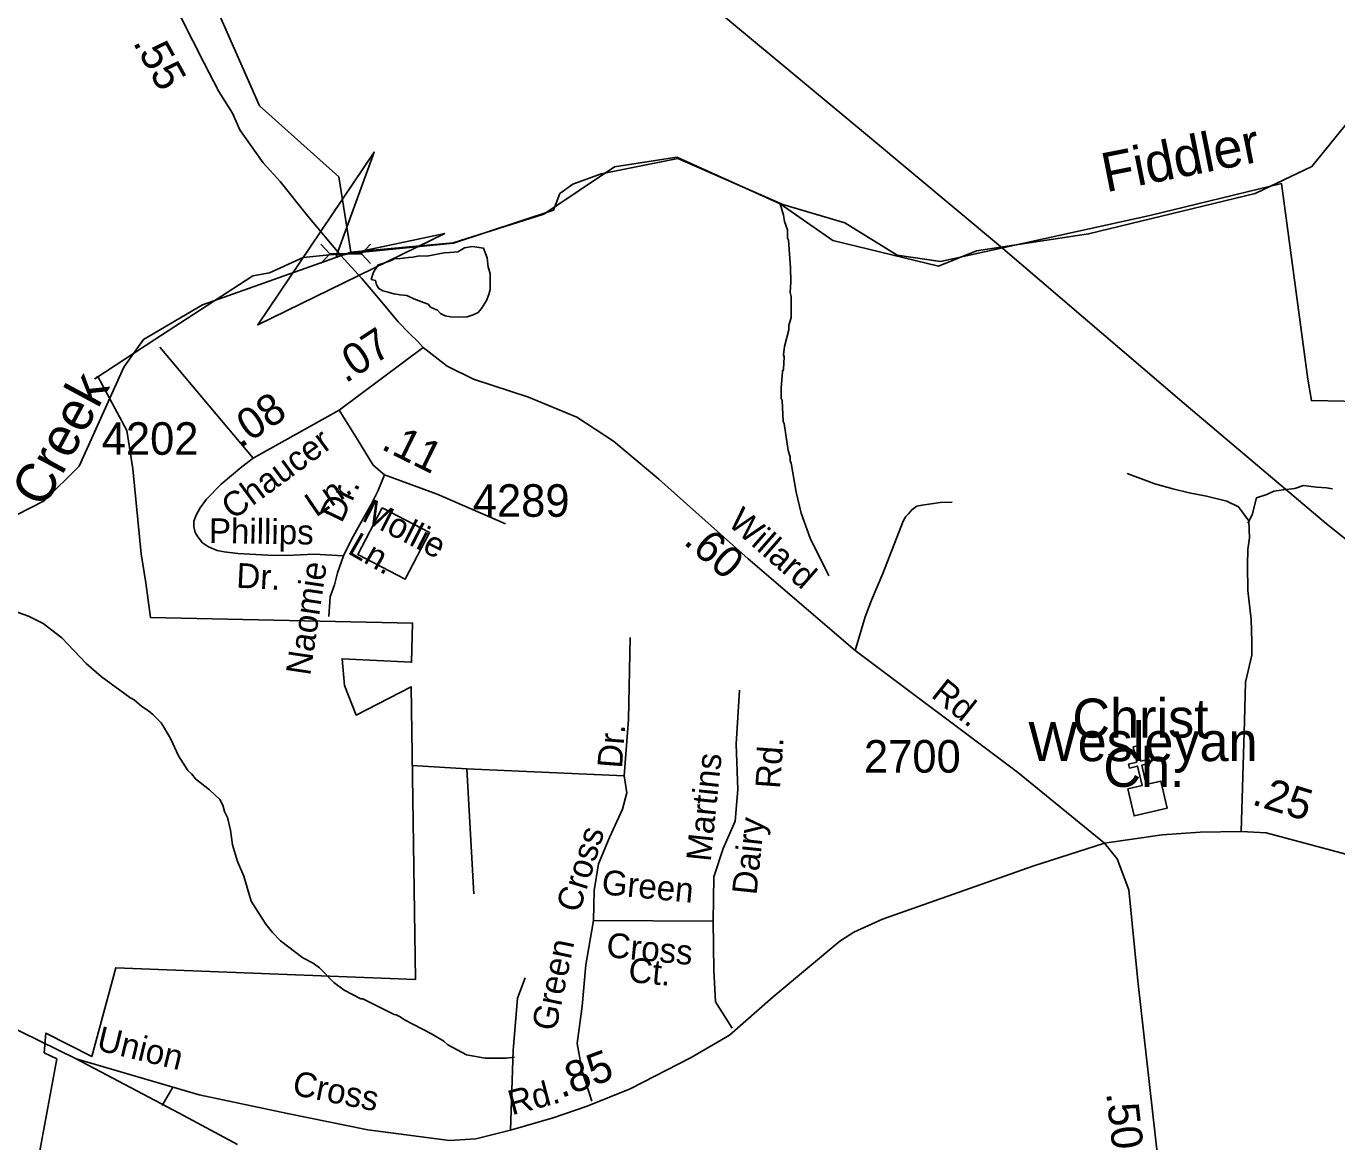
# Model space of a CAD drawing. Extents: x 1547597 to 1699558, y 810033 to 920809.
# Drawn here: x 1647605 to 1652640, y 836791 to 841075 of the extents above; entities that cross this region are included whole.
import ezdxf

# ---------------------------------------------------------------- set-up
doc = ezdxf.new("R2010")
doc.units = 0
for name, color, linetype in [('Exist Boundary Political City Limit New', 7, 'Continuous'), ('Exist Cultural Church CELL', 7, 'Continuous'), ('Exist Cultural Church Label', 7, 'Continuous'), ('Exist Hydrographic Creek Single Shore', 7, 'Continuous'), ('Exist Hydrographic Creek Single Shore Label', 7, 'Continuous'), ('Exist Hydrographic Misc Water Feature', 7, 'Continuous'), ('Exist Road Non-System Type 51', 7, 'Continuous'), ('Exist Road Non-System Type 51 Label', 7, 'Continuous'), ('Exist Road Primary NC Attributed', 7, 'Continuous'), ('Exist Road Secondary Mileage Hundredths English Label', 7, 'Continuous'), ('Exist Road Secondary Structure Culvert Attributed CELL', 7, 'Continuous'), ('Exist Road Secondary Structure Culvert CELL', 7, 'Continuous'), ('Exist Road Secondary Type 51 Attributed', 7, 'Continuous'), ('Exist Road Secondary Type 51 Label', 7, 'Continuous'), ('Exist Road Secondary Type 51 Number Label', 7, 'Continuous'), ('Exist Utilities Electrical Transmission Line', 7, 'Continuous'), ('Map Preparation Boundary City Limit Buffer Line', 7, 'Continuous')]:
    doc.layers.add(name, color=color, linetype=linetype)

msp = doc.modelspace()

# ---------------------------------------------------------------- linework, layer by layer
at = {"layer": 'Exist Boundary Political City Limit New'}
for points in [[(1652792.8, 839633), (1652542.7, 839637.4), (1652529.4, 839720.3), (1652428, 840471), (1651922.2, 840348.7), (1651117.7, 840171.9), (1650950.7, 840195.3), (1650750, 840320), (1650511.9, 840390.9), (1650109, 840566.7), (1649813.8, 840508.7), (1649705.2, 840469), (1649655.8, 840432.3), (1649631, 840368.5), (1649247.2, 840242.2), (1648845.5, 840201.9), (1648770.1, 840197.7), (1648669.7, 840187), (1648539.5, 840127.8), (1648475.5, 840116), (1648099.3, 839871.8), (1647868.6, 839721.5), (1647880.4, 839729.5), (1647992.2, 839522.5), (1648015.3, 839376), (1648047.4, 839048.4), (1648064.4, 838937.6), (1648083.2, 838804)], [(1648972.9, 839225.1), (1649155, 839130.7), (1649061.1, 838951.2), (1648878.8, 839046.3), (1648972.9, 839225.1)], [(1648972.9, 839225.1), (1649155, 839130.7), (1649061.1, 838951.2), (1648878.8, 839046.3), (1648972.9, 839225.1)], [(1648083.2, 838804), (1649089.5, 838782.8), (1649086, 838632.6), (1648818.7, 838646.3), (1648828.2, 838542.8), (1648872.9, 838429.9), (1649083.7, 838538.5), (1649100.6, 837414.4), (1647949, 837459.7), (1647856.9, 837119.1), (1647680.7, 837208.8), (1647674.3, 837133), (1647722.4, 837109.6), (1647614.4, 836521.1)]]:
    msp.add_lwpolyline(points, dxfattribs=at)
at = {"layer": 'Exist Cultural Church CELL'}
msp.add_lwpolyline([(1651837.2, 838146.4), (1651892.6, 838159.6), (1651875.1, 838233.7), (1651843.9, 838226.3), (1651840.3, 838241.9), (1651871.4, 838249.2), (1651857.6, 838307.8), (1651873.2, 838311.4), (1651887, 838252.9), (1651918.1, 838260.3), (1651921.8, 838244.7), (1651890.7, 838237.4), (1651908.2, 838163.3), (1651964.3, 838176.4), (1651988.8, 838072.8), (1651861.7, 838042.8)], close=True, dxfattribs=at)
at = {"layer": 'Exist Hydrographic Creek Single Shore'}
for points in [[(1648852.1, 840207.4), (1648806.2, 840497.2), (1648501.2, 840769.2), (1648111.1, 841656.9), (1648010.6, 841690.2), (1647831.6, 841703), (1647670.9, 841617.1), (1647477.1, 841747.7), (1647230.9, 841939.6), (1647065.8, 841933.6), (1646966.8, 842011), (1646901.6, 842134.8), (1646885.7, 842282), (1646937.1, 842462), (1646913.3, 842725.3)], [(1648852.1, 840207.4), (1649245.5, 840243.8), (1649593.7, 840352.7), (1649865.2, 840534.7), (1650105.4, 840572.2), (1650501.3, 840392.4), (1650704.1, 840251.9), (1651110.5, 840153.5), (1651256, 840212.4), (1651686.4, 840277.5), (1652327, 840433), (1652544.9, 840536.9), (1652936.3, 841018.6)], [(1646318.1, 838128.4), (1646465.1, 838516.1), (1646574.1, 838625.5), (1646927.1, 838871), (1647674.1, 839253.1), (1647809.1, 839385), (1647980.1, 839765.5), (1648056.1, 839872.3), (1648283.1, 840005.5), (1648852.1, 840207.4)]]:
    msp.add_lwpolyline(points, dxfattribs=at)
at = {"layer": 'Exist Hydrographic Misc Water Feature'}
for points in [[(1650688.5, 838964.7), (1650617.6, 839109.2), (1650582.3, 839205.4), (1650562.8, 839285.5), (1650543.7, 839397.5), (1650539.8, 839405.6), (1650539.9, 839421.6), (1650532, 839445.6), (1650516.8, 839549.6), (1650512.8, 839557.7), (1650509.4, 839637.6), (1650505.4, 839645.6), (1650505.7, 839685.6), (1650510.2, 839749.5), (1650514.3, 839757.5), (1650516.6, 839805.5), (1650514.7, 839813.5), (1650518.9, 839845.4), (1650535.3, 839909.2), (1650535.4, 839925.2), (1650543.6, 839957.1), (1650544.2, 840037.1), (1650540.3, 840053.1), (1650542.5, 840093), (1650541, 840149), (1650533.7, 840253), (1650529.7, 840261), (1650530, 840293), (1650518.2, 840325.1), (1650514.5, 840349.1), (1650501.3, 840392.4)], [(1649007.5, 840175), (1648971, 840162), (1648957.7, 840158.2), (1648939.6, 840131.1), (1648930.6, 840102.9), (1648946.6, 840098.8), (1648951.1, 840082.4), (1648959.5, 840067.5), (1648975, 840059.5), (1648995.9, 840053.8), (1649017.8, 840048), (1649041.9, 840043.1), (1649067.5, 840040.4), (1649094.5, 840028.6), (1649131.6, 840014.5), (1649149.1, 840007.6), (1649159, 839996.5), (1649172.6, 839990.1), (1649185.4, 839985), (1649196.9, 839972.4), (1649214.7, 839962.8), (1649235.8, 839958.6), (1649267.7, 839958.2), (1649298.9, 839959.4), (1649322.4, 839966.1), (1649342, 839976), (1649354.7, 839991.5), (1649373.8, 840021.6), (1649382.6, 840044.9), (1649387.5, 840064.3), (1649387.5, 840125.1), (1649380, 840149.4), (1649376.1, 840186.2), (1649362, 840223.3), (1649319.8, 840229.7), (1649289, 840224.6), (1649263.7, 840208.6), (1649233.3, 840206.7), (1649211.5, 840205.4), (1649190.3, 840201), (1649164.6, 840195.8), (1649144.2, 840191.4), (1649116.7, 840193.5), (1649090.1, 840188.4), (1649074, 840187.5), (1649043.3, 840183.6), (1649018.5, 840181.9), (1649007.5, 840175)], [(1649480.7, 837115.8), (1649448.7, 837112.1), (1649368.8, 837112.7), (1649297, 837125.2), (1649225.3, 837163.8), (1649209.4, 837177.9), (1649161.7, 837206.3), (1649058.2, 837259.1), (1649042.3, 837271.2), (1649026.3, 837279.3), (1649018.3, 837279.4), (1648898.9, 837340.3), (1648890.9, 837340.4), (1648827.2, 837372.8), (1648787.4, 837403.1), (1648731.9, 837459.6), (1648708.1, 837477.7), (1648668.3, 837498.1), (1648582.8, 837562.7), (1648551.1, 837594.9), (1648525.2, 837627.1), (1648470, 837715.5), (1648440.7, 837811.6), (1648417.1, 837867.8), (1648397.6, 837931.9), (1648389.9, 837987.9), (1648378.3, 838036), (1648366.5, 838060.1), (1648360.7, 838084.1), (1648348.8, 838106.2), (1648309.1, 838142.4), (1648255.5, 838184.8), (1648241.7, 838202.9), (1648225.8, 838217.1), (1648190.2, 838273.3), (1648160.7, 838337.5), (1648137, 838379.7), (1648123.1, 838399.8), (1648091.4, 838432), (1648075.5, 838446.1), (1648049.6, 838462.3), (1648019.9, 838488.5), (1648003.9, 838496.7), (1647892.6, 838577.5), (1647835, 838627.9), (1647741.8, 838726.6), (1647670.3, 838781.1), (1647614.5, 838809.6), (1647487, 838854.5)]]:
    msp.add_lwpolyline(points, dxfattribs=at)
at = {"layer": 'Exist Road Non-System Type 51'}
for p, q in [((1648118.2, 839842.2), (1648476.9, 839416.6)), ((1648168.4, 837000.6), (1648128, 836930))]:
    msp.add_line(p, q, dxfattribs=at)
for points in [[(1648476.9, 839416.6), (1648434.1, 839383.5), (1648353.9, 839316.1), (1648297.5, 839258.4), (1648273.8, 839226.2), (1648257.9, 839197.5), (1648249, 839174.7), (1648248.9, 839152.7), (1648254.9, 839130.6), (1648264, 839114.6), (1648282.5, 839090.6), (1648305.4, 839075.3), (1648338.4, 839062.2), (1648366.2, 839056.1), (1648418.1, 839049.6), (1648533.9, 839043.6), (1648606.1, 839042.6), (1648711.9, 839048), (1648824.1, 839041.6)], [(1648824.1, 839041.6), (1648855.5, 839104.5), (1648887, 839161), (1648929.9, 839238.2), (1648955.6, 839289.7), (1648981.3, 839352.6)], [(1651835.2, 839357.2), (1651940.6, 839317.8), (1652010.7, 839298.2), (1652072.6, 839283.7), (1652140.2, 839270.2), (1652217.2, 839251.2), (1652262.8, 839230), (1652302.7, 839175.9)], [(1649184.1, 839278.2), (1649446.9, 839164.2)], [(1652298.3, 839167.2), (1652314.6, 839199.1), (1652332.2, 839264.2), (1652371.6, 839277.3), (1652398.7, 839289.2), (1652434.5, 839294.9), (1652478.6, 839299.6), (1652512.4, 839311.2), (1652562.3, 839305), (1652600.3, 839302.6), (1652624.2, 839298.5)], [(1650790, 838677.6), (1650828.9, 838807.3), (1650853.2, 838871.3), (1650895.7, 838972.9), (1650974.8, 839174.4), (1650985, 839192.4), (1650995, 839202.4), (1651007.1, 839218.1), (1651027.2, 839232.1), (1651047.1, 839235.9), (1651117.1, 839245.5), (1651163.2, 839247.2)], [(1652272.9, 837983.3), (1652285.4, 838406.6), (1652289.2, 838555.9), (1652314.1, 838659.2), (1652314.1, 838711.8), (1652311.8, 838796.6), (1652298, 838908.3), (1652297.1, 839004.9), (1652298.6, 839065.9), (1652304.9, 839109.8), (1652302.7, 839175.9)], [(1648768.4, 838807.8), (1648773, 838883.7), (1648789.8, 838930), (1648801.2, 838975.8), (1648824.1, 839041.6)], [(1649902.5, 838196.5), (1649918.9, 838413.3), (1649925.5, 838727.8)], [(1650345.8, 838525.1), (1650332.7, 838318.1), (1650339.2, 838143.9), (1650329.4, 838022.3), (1650283.4, 837917.2), (1650247.3, 837808.7), (1650244, 837637.9)], [(1649298.4, 838222.8), (1649088.2, 838235.9)], [(1649902.5, 838196.5), (1649298.4, 838222.8)], [(1649298.4, 838222.8), (1649324.6, 837743)], [(1649784.3, 837641.2), (1649787.6, 837756.2), (1649804, 837858), (1649846.7, 837959.9), (1649896, 838068.3), (1649912.4, 838130.8), (1649902.5, 838196.5)], [(1649777.8, 836947.8), (1649741.6, 837062.8), (1649721.9, 837168), (1649741.6, 837312.6), (1649754.8, 837470.3), (1649784.3, 837641.2)], [(1649784.3, 837641.2), (1650244, 837637.9)], [(1650244, 837637.9), (1650247.3, 837450.6), (1650253.9, 837329), (1650317.4, 837228.1)], [(1649465.8, 836836.4), (1649475.7, 837141.9), (1649492.1, 837342.4), (1649521.6, 837421.2)]]:
    msp.add_lwpolyline(points, dxfattribs=at)
at = {"layer": 'Exist Road Primary NC Attributed'}
for points in [[(1647797.1, 837110.3), (1647515, 837248.2)], [(1648416.9, 836780.2), (1648193.4, 836901), (1647797.1, 837110.3)]]:
    msp.add_lwpolyline(points, dxfattribs=at)
at = {"layer": 'Exist Road Secondary Structure Culvert Attributed CELL'}
msp.add_lwpolyline([(1649213.5, 840279.1), (1648494.5, 839928.3), (1648941.7, 840591.6), (1648796.3, 840190.8)], close=True, dxfattribs=at)
at = {"layer": 'Exist Road Secondary Structure Culvert CELL'}
for p, q in [((1648737.2, 840237.7), (1648772.1, 840200.9)), ((1648927.9, 840237.7), (1648893, 840200.9)), ((1648737.2, 840164), (1648772.1, 840200.9)), ((1648772.1, 840200.9), (1648893, 840200.9)), ((1648927.9, 840164), (1648893, 840200.9))]:
    msp.add_line(p, q, dxfattribs=at)
at = {"layer": 'Exist Road Secondary Type 51 Attributed'}
for points in [[(1647509.2, 842246.4), (1647620.3, 842061.4), (1647732.3, 841851.6), (1647844.1, 841677.5), (1647939.8, 841513.2), (1648071.2, 841312.8), (1648201.4, 841104.6), (1648288.6, 840933.7), (1648345.1, 840824.2), (1648397.9, 840740.6), (1648426.2, 840676.7), (1648465.4, 840620.5), (1648515.7, 840550.4), (1648580.7, 840478.4), (1648687.7, 840346.1), (1648814.3, 840194), (1648894.7, 840105.9), (1648965.5, 840023.2), (1649034.1, 839940.2), (1649077.5, 839895.4), (1649110, 839864.4), (1649130, 839841.5)], [(1649130, 839841.5), (1648807.5, 839601)], [(1649130, 839841.5), (1649222.5, 839769.2), (1649324.1, 839719.3), (1649535.5, 839650.7), (1649721.2, 839573.4), (1649861.2, 839481.9), (1650035.5, 839336.1), (1650378.4, 839030.1), (1650790, 838677.6), (1651413.6, 838211), (1651747.3, 837938.4)], [(1648807.5, 839601), (1648476.9, 839416.6)], [(1648807.5, 839601), (1648877.9, 839487.5), (1648938.4, 839389.8), (1648981.3, 839352.6), (1649184.1, 839278.2)], [(1651747.3, 837938.4), (1651969, 837970.5), (1652115.5, 837979.6), (1652272.9, 837983.3), (1652369.1, 837977.8), (1652803.8, 837861), (1653001.2, 837800.7)], [(1647797.1, 837110.3), (1648269.2, 836971.6), (1648609, 836899.3), (1648917.4, 836837.2), (1649231, 836795.9), (1649332.7, 836802.8), (1649465.8, 836836.4), (1649629.9, 836883.8), (1649760.8, 836928.6), (1649925.4, 836994), (1650160.4, 837114.3), (1650306.7, 837201.1), (1650474.4, 837347.3), (1650731.4, 837561.2), (1650784.8, 837595.7), (1650895.1, 837645.6), (1651120.8, 837724.9), (1651475.8, 837851.1), (1651747.3, 837938.4)], [(1651747.3, 837938.4), (1651796.1, 837878.2), (1651841.9, 837758.1), (1651876.1, 837409.2), (1651910.2, 837102.3), (1651964.4, 836624.7), (1651995.9, 836381.7), (1652027.3, 836230.1), (1652129.3, 836040.1), (1652306.4, 835711.2), (1652405.2, 835540.2)]]:
    msp.add_lwpolyline(points, dxfattribs=at)
at = {"layer": 'Exist Utilities Electrical Transmission Line'}
msp.add_lwpolyline([(1655991, 836354.8), (1655611.3, 836665.7), (1655073.5, 837118.6), (1654529.8, 837571.7), (1653999.5, 838006.5), (1653396.5, 838514.4), (1652961.4, 838876.1), (1652601.3, 839164.5), (1652053.6, 839625.7), (1651347.8, 840228.7), (1650837.6, 840655.3), (1650323.4, 841082), (1649809.3, 841512.7), (1649326.7, 841908.9), (1648808.5, 842349.6), (1648268.7, 842792.4), (1647859.3, 843131.7), (1647368.9, 843548.1), (1646888.4, 843956.3), (1646443.4, 844326.1)], dxfattribs=at)
at = {"layer": 'Map Preparation Boundary City Limit Buffer Line'}
for points in [[(1652792.8, 839633), (1652542.7, 839637.4), (1652529.4, 839720.3), (1652428, 840471), (1651922.2, 840348.7), (1651117.7, 840171.9), (1650950.7, 840195.3), (1650750, 840320), (1650511.9, 840390.9), (1650109, 840566.7), (1649813.8, 840508.7), (1649705.2, 840469), (1649655.8, 840432.3), (1649631, 840368.5), (1649247.2, 840242.2), (1648845.5, 840201.9), (1648770.1, 840197.7), (1648669.7, 840187), (1648539.5, 840127.8), (1648475.5, 840116), (1648099.3, 839871.8), (1647868.6, 839721.5), (1647880.4, 839729.5), (1647992.2, 839522.5), (1648015.3, 839376), (1648047.4, 839048.4), (1648064.4, 838937.6), (1648083.2, 838804)], [(1648972.9, 839225.1), (1649155, 839130.7), (1649061.1, 838951.2), (1648878.8, 839046.3), (1648972.9, 839225.1)], [(1648972.9, 839225.1), (1649155, 839130.7), (1649061.1, 838951.2), (1648878.8, 839046.3), (1648972.9, 839225.1)], [(1648083.2, 838804), (1649089.5, 838782.8), (1649086, 838632.6), (1648818.7, 838646.3), (1648828.2, 838542.8), (1648872.9, 838429.9), (1649083.7, 838538.5), (1649100.6, 837414.4), (1647949, 837459.7), (1647856.9, 837119.1), (1647680.7, 837208.8), (1647674.3, 837133), (1647722.4, 837109.6), (1647614.4, 836521.1)]]:
    msp.add_lwpolyline(points, dxfattribs=at)

# ---------------------------------------------------------------- texts
at = {"layer": 'Exist Cultural Church Label'}
for s, p in [('Christ', (1651624.2, 838343.1)), ('Wesleyan', (1651455.2, 838252.8)), ('Ch.', (1651743.2, 838153.9))]:
    msp.add_text(s, height=150, dxfattribs=at).set_placement(p)
at = {"layer": 'Exist Hydrographic Creek Single Shore Label'}
for s, rotation, p in [('Fiddler', 11.2751, (1651753.4, 840437)), ('Creek', 61.662, (1647674, 839220.1))]:
    msp.add_text(s, height=150, rotation=rotation, dxfattribs=at).set_placement(p)
at = {"layer": 'Exist Road Non-System Type 51 Label'}
for s, rotation, p in [('Dr.', 64.532, (1648817.2, 839163.8)), ('Phillips', 359.1541, (1648306.6, 839090.5)), ('Dr.', 357.0548, (1648410.9, 838919.3)), ('Naomie', 81.515, (1648696.1, 838578.6)), ('Dr.', 85.6187, (1649894, 838223.3)), ('Rd.', 85.7546, (1650500.7, 838145)), ('Martins', 84.0759, (1650234.9, 837864.6)), ('Dairy', 84.0759, (1650411, 837736.7)), ('Cross', 72.8136, (1649729.9, 837666.6)), ('Green', 354.632, (1649813.2, 837741.9)), ('Green', 78.2445, (1649639.7, 837212.6)), ('Cross', 354.632, (1649831.3, 837500.8)), ('Ct.', 354.632, (1649915.9, 837405.1))]:
    msp.add_text(s, height=95, rotation=rotation, dxfattribs=at).set_placement(p)
at = {"layer": 'Exist Road Secondary Mileage Hundredths English Label'}
for s, rotation, p in [('.55', 298.8398, (1648013.3, 841013)), ('.07', 33.2357, (1648832, 839701.9)), ('.08', 33.5192, (1648428.4, 839453.7)), ('.11', 333.6223, (1648964.5, 839453.3)), ('.60', 319.0169, (1650126.4, 839090.6)), ('.25', 342.8954, (1652310, 838087.7)), ('.85', 20.4077, (1649661, 836958.3)), ('.50', 276.4852, (1651753.9, 836978.5))]:
    msp.add_text(s, height=120, rotation=rotation, dxfattribs=at).set_placement(p)
at = {"layer": 'Exist Road Secondary Type 51 Label'}
for s, rotation, p in [('Chaucer', 36.3475, (1648399.8, 839176.7)), ('Ln.', 34.2375, (1648718.2, 839187.4)), ('Mollie', 332.9203, (1648890.3, 839178.6)), ('Willard', 318.8929, (1650296.1, 839162.7)), ('Ln.', 330.141, (1648835.6, 839053.2)), ('Rd.', 321.3036, (1651077.4, 838501.9)), ('Union', 346.3354, (1647871.6, 837144.1)), ('Cross', 348.6621, (1648623.5, 836972.7)), ('Rd.', 14.7179, (1649471, 836892.7))]:
    msp.add_text(s, height=95, rotation=rotation, dxfattribs=at).set_placement(p)
at = {"layer": 'Exist Road Secondary Type 51 Number Label'}
for s, p in [('4202', (1647895.3, 839429.3)), ('4289', (1649320.9, 839191.2)), ('2700', (1650823.7, 838208.8))]:
    msp.add_text(s, height=125, dxfattribs=at).set_placement(p)

doc.saveas('drawing.dxf')
